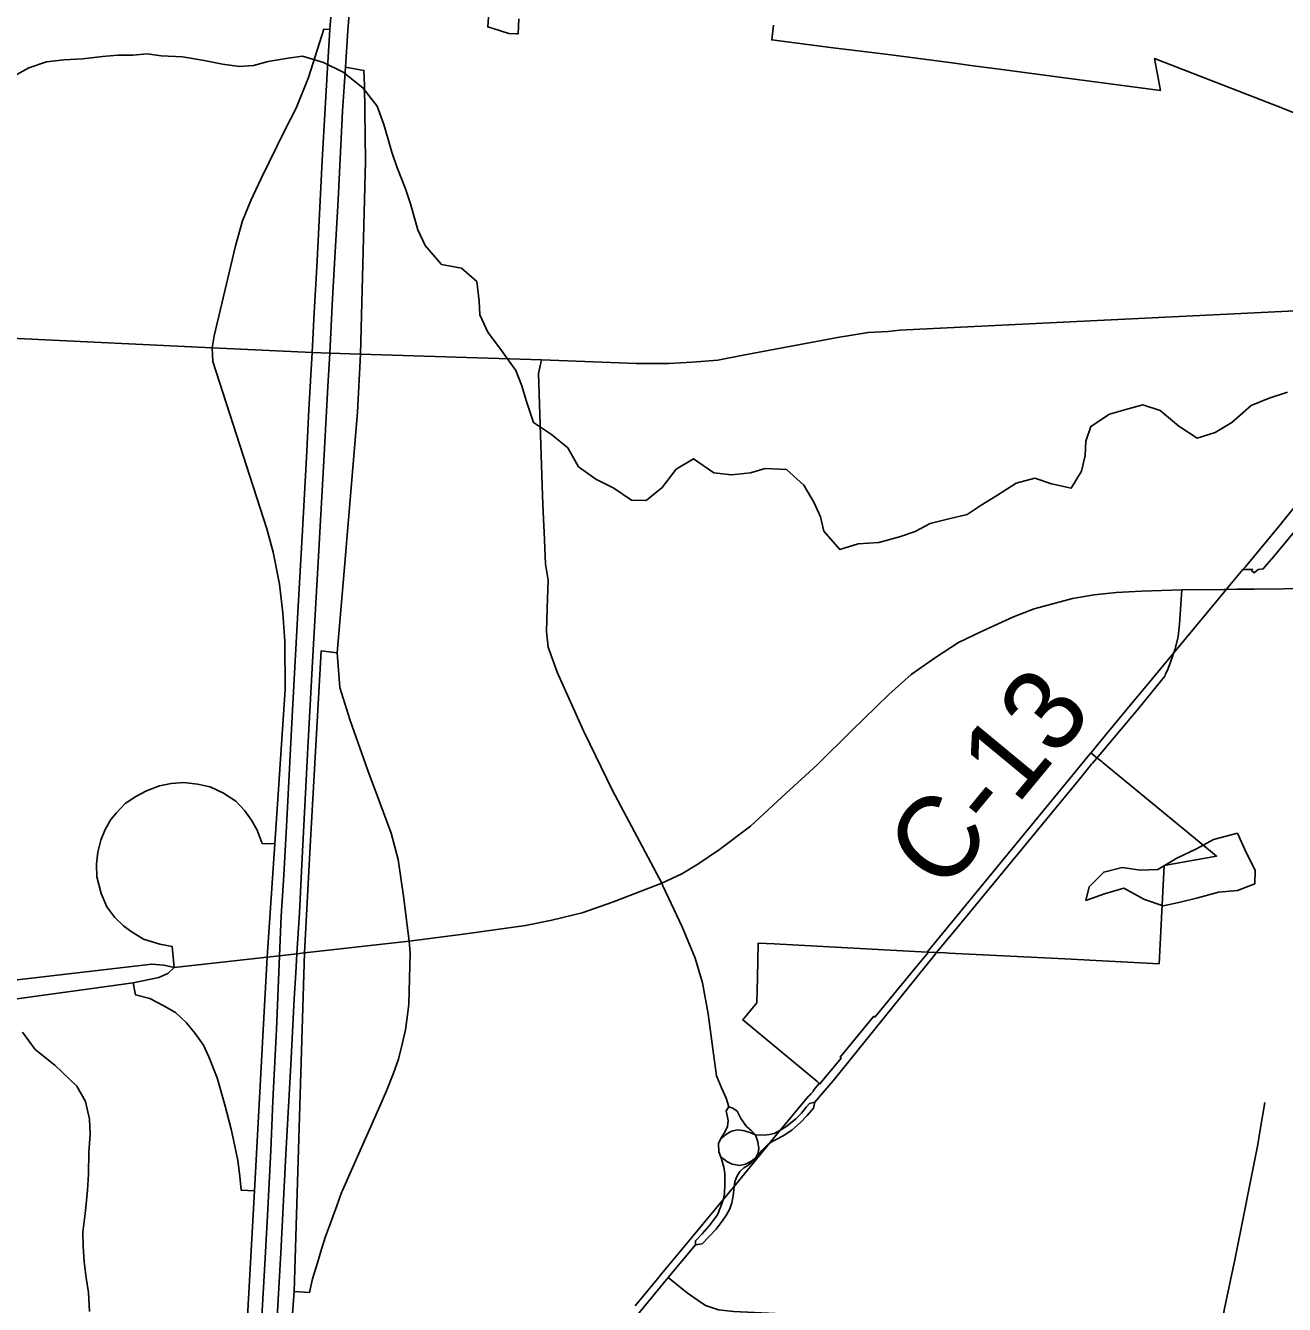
# Model space of a CAD drawing. Extents: x 114604 to 551442, y 316898 to 567001.
# Drawn here: x 213125 to 217757, y 451213 to 455918 of the extents above; entities that cross this region are included whole.
import ezdxf

# ---------------------------------------------------------------- set-up
doc = ezdxf.new("R2010")
doc.units = 0
for name, color, linetype in [('_CIVIL_CONSTRUCTION', 7, 'Continuous'), ('GE_P_Alignment_1000_Cardinal_Points', 7, 'Continuous'), ('GE_P_Alignment_100_Stations', 7, 'Continuous'), ('GE_P_Alignment_500_Bearings', 7, 'Continuous'), ('GE_P_Alignment_500_Cardinal_Points', 7, 'Continuous'), ('GE_P_Alignment_500_Stations', 7, 'Continuous'), ('MT_X_Edge_Line', 7, 'Continuous'), ('PM_P_Cells', 7, 'Continuous'), ('PM_P_CL_Double_Solid', 7, 'Continuous')]:
    doc.layers.add(name, color=color, linetype=linetype)

msp = doc.modelspace()

# ---------------------------------------------------------------- linework, layer by layer
at = {"layer": '_CIVIL_CONSTRUCTION'}
for points in [[(214357.9, 454708.6), (214375.6, 455418.6), (214371.8, 455697.7), (214370.1, 455752.9), (214302, 455765.3)], [(214271.1, 453610.1), (214297.3, 453910.5), (214346.9, 454495.2), (214357.9, 454708.6)], [(214536, 452549.7), (214515.9, 452715.1), (214496.1, 452849.6), (214469.8, 452946.4), (214425.9, 453065.9), (214384.7, 453177.3), (214318.7, 453365.3), (214281.5, 453482.2), (214271.1, 453610.1)], [(213672, 452453.1), (214014.3, 452490.5), (214059.7, 452495.5), (214122.9, 452502.5), (214151.2, 452506.5), (214536, 452549.7)], [(213040.5, 452330), (213520.5, 452396.3), (213615.1, 452416.3), (213648.9, 452430.1), (213672, 452453.1)], [(213072.8, 452404.6), (213589.6, 452465.4), (213634.1, 452461.9), (213672, 452453.1)]]:
    msp.add_lwpolyline(points, dxfattribs=at)
at = {"layer": 'GE_P_Alignment_1000_Cardinal_Points'}
msp.add_line((217667.9, 451856.1), (217684.6, 451956.2), dxfattribs=at)
for points in [[(217522.2, 451097), (217522.8, 451124.2), (217536.1, 451198.4), (217575, 451384), (217658.7, 451801.1), (217667.9, 451856.1)], [(215489.9, 451311.7), (215559.6, 451255.6), (215599.2, 451227.2), (215626.8, 451209.1), (215674.5, 451192.9), (215729.2, 451187), (216576.1, 451146.4), (217522.2, 451097), (218313, 451053.3), (218814.7, 451025.8), (218875.3, 451023.6), (218967.4, 451018.5), (219038.7, 451011.8)]]:
    msp.add_lwpolyline(points, dxfattribs=at)
at = {"layer": 'GE_P_Alignment_100_Stations'}
for points in [[(214828.5, 455948.9), (214825.7, 455913.2), (214872.1, 455898.5), (214903.6, 455889), (214931.8, 455887.7), (214937.2, 455887.5), (214939.7, 455943.3)], [(215876.6, 455919.2), (215870.6, 455865.3), (216086.5, 455837.7), (216288.4, 455812.6), (216308.5, 455810), (216533.9, 455780.9), (216611.1, 455770.4), (216698.8, 455758.6), (216947.7, 455725.4), (217301.1, 455679.2), (217278.7, 455796.5), (217749, 455613.6), (218059.2, 455489.4)], [(215367.5, 451207.5), (215456.5, 451315.2), (215458.9, 451318), (215575.1, 451457.9), (215747.5, 451667), (215885.8, 451834.8), (216005.6, 451979.1), (216010, 451983.3), (216014.3, 451987.7), (216022.3, 451996.9), (216025.6, 452003.2), (216045, 452026.6), (216047.7, 452024.3), (216126, 452119.7), (216122.1, 452122.9), (216246.1, 452273.4), (216249.9, 452270.2), (216398.3, 452450.4), (216446.8, 452509.3), (216478.2, 452508.1), (216509.3, 452506.5), (216521.6, 452505.9), (216949.1, 452484.2), (217296.2, 452466.6), (217314, 452827.5), (217507, 452862.4), (217505.1, 452864), (217089.9, 453205.9), (217086.3, 453208.8), (217066.9, 453224.3), (217044.3, 453242.1), (217045, 453243), (217047.9, 453246.6), (217103.4, 453314.1), (217196.7, 453426.4), (217229.4, 453465.9), (217515.5, 453810), (217567.2, 453872.2), (217604.1, 453916.7), (217639.5, 453917.4), (217635.7, 453912.8), (217645.1, 453905.1), (217660.2, 453917.1), (217678.5, 453919.1), (217684.6, 453926.4), (217716.1, 453964.1), (217974.3, 454273.5)], [(217808.1, 454164.6), (217749.8, 454092), (217746.9, 454088.5), (217611.6, 453925.6), (217604.1, 453916.7), (217567.2, 453872.2), (217515.5, 453810), (217229.4, 453465.9), (217196.7, 453426.4), (217103.4, 453314.1), (217047.9, 453246.6), (217044.3, 453242.1), (216977.8, 453161.1), (216809, 452955.6), (216442.1, 452509.5), (215879.8, 452539.4), (215820.5, 452542.6), (215818, 452415.9), (215815.7, 452322.6), (215764, 452260.1), (216036, 452034.1), (216045, 452026.6), (216025.6, 452003.2), (216022.3, 451996.9), (216014.3, 451987.7), (216010, 451983.3), (216005.6, 451979.1), (215885.8, 451834.8), (215747.5, 451667), (215575.1, 451457.9), (215458.9, 451318), (215456.5, 451315.2), (215367.5, 451207.5)]]:
    msp.add_lwpolyline(points, dxfattribs=at)
at = {"layer": 'GE_P_Alignment_500_Bearings'}
for p, q in [((215033.4, 454054.2), (215031.2, 454102.3)), ((217378.9, 453842.5), (217535.4, 453843.8)), ((217645.8, 453844.7), (218197.4, 453849.4)), ((215470.2, 452753.7), (215465.6, 452763.4)), ((216029.1, 451957.5), (216064.6, 451998.7))]:
    msp.add_line(p, q, dxfattribs=at)
for points in [[(215023, 454687.9), (215373.2, 454674.2), (215491.2, 454675), (215578, 454679.1), (215671.7, 454686.8), (215765.3, 454704.8), (216112.1, 454769.8), (216225.7, 454788.9), (216298.6, 454792), (216340.2, 454797.5), (217772.1, 454867.8), (217884, 454876.4), (217972.5, 454887.4), (218055.7, 454906.3), (218144, 454930.3)], [(212958.3, 454772.1), (213096.4, 454766.2), (213811.3, 454732.6), (214179.6, 454715.6), (214244.7, 454712.6), (214357.9, 454708.6), (215023, 454687.9)], [(215031.2, 454102.3), (215027.4, 454187.8), (215011.9, 454637.6), (215023, 454687.9)], [(215178, 453323.9), (215080.9, 453538.9), (215068.1, 453573.9), (215047.6, 453631.4), (215042.2, 453689), (215044.1, 453774.3), (215047.4, 453877.7), (215038.6, 453936.6), (215033.4, 454054.2)], [(214536, 452549.7), (214745.4, 452576.5), (214965, 452607.4), (215061.2, 452626.7), (215172.3, 452654), (215284.6, 452693.2), (215465.6, 452763.4), (215539.6, 452797.1), (215599, 452833.3), (215678, 452886.8), (215792.7, 452972.5), (215923, 453094), (216037.5, 453198.1), (216165.1, 453324.9), (216300.6, 453457.1), (216383.5, 453530.5), (216473.2, 453593.4), (216557.5, 453648.4), (216644.7, 453690.1), (216759.6, 453742.6), (216836.2, 453772.3), (216976.3, 453810.4), (217057.1, 453824.2), (217137.8, 453832.8), (217230.5, 453837.4), (217378.9, 453842.5)], [(217355.8, 453629.7), (217366.2, 453670.8), (217370.5, 453715.4), (217378.9, 453842.5)], [(217535.4, 453843.8), (217582.4, 453844.2), (217635.4, 453844.6)], [(217635.4, 453844.6), (217640.7, 453844.6), (217645.8, 453844.7)], [(217318.3, 453529), (217320.3, 453533.8), (217328.3, 453552.9), (217339, 453579.2), (217354.4, 453624.6), (217355.8, 453629.7)], [(217047.3, 453200.5), (217050.8, 453204.7), (217064.6, 453221.4), (217220.7, 453407.3), (217316.4, 453524.2), (217318.3, 453529)], [(215465.6, 452763.4), (215284.6, 453104.2), (215180.2, 453319), (215178, 453323.9)], [(216468.7, 452497.8), (216475.4, 452506.1), (216549.5, 452596.2), (217002.3, 453146), (217047.3, 453200.5)], [(215667.2, 452054), (215656.4, 452135.1), (215636.8, 452282), (215616.1, 452395.9), (215588.8, 452486.7), (215541.2, 452602.1), (215470.2, 452753.7)], [(216064.6, 451998.7), (216096.7, 452035.7), (216468.7, 452497.8)], [(215712, 451939.9), (215702.3, 451971.6), (215685.9, 452009.7), (215667.2, 452054)], [(215680.3, 451818.7), (215687.2, 451830.2), (215698.2, 451847.4), (215707.1, 451867.6), (215710.3, 451889.9), (215702.8, 451925.6), (215712, 451939.9)], [(215811, 451837.5), (215794.2, 451852.8), (215777.7, 451868.3), (215757.1, 451897.3), (215743.2, 451924), (215726.7, 451934.8), (215712, 451939.9)], [(215811, 451837.5), (215842.8, 451836.3), (215862.1, 451838.4), (215879.2, 451842.4), (215900.5, 451852.8), (215921.7, 451866), (215939.8, 451879.6), (215958.8, 451895.8), (215979.5, 451917.2), (215997.5, 451939), (216009.6, 451952.8), (216029.1, 451957.5)], [(215811.8, 451752.9), (215833.7, 451779.9), (215856.2, 451801.7), (215873.9, 451814), (215886.8, 451820.6), (215912.4, 451833.4), (215943.9, 451854.5), (215975.8, 451882.9), (216000.4, 451907.8), (216023.4, 451935), (216029.1, 451957.5)], [(215680.3, 451818.7), (215699, 451836.5), (215714.9, 451847.5), (215727, 451852.2), (215744.6, 451855.5), (215764.5, 451853.7), (215787.4, 451846.7), (215811, 451837.5)], [(215811.8, 451752.9), (215820.6, 451770.4), (215823.1, 451786.3), (215819, 451811), (215811, 451837.5)], [(215682.1, 451758.9), (215676.3, 451774.6), (215675, 451804.8), (215680.3, 451818.7)], [(215589.8, 451432.9), (215589.8, 451447.4), (215613.9, 451472.8), (215640.2, 451502.9), (215670.6, 451543), (215690.3, 451593.2), (215696.1, 451619.8), (215697.4, 451657.3), (215697.7, 451694.3), (215693.9, 451718.7), (215685.8, 451749.1), (215682.1, 451758.9)], [(215589.8, 451432.9), (215614.1, 451435.6), (215665.3, 451490.6), (215687.7, 451519.7), (215704, 451542.7), (215716.1, 451565.5), (215723.4, 451587.4), (215729, 451612.4), (215732.7, 451646.1), (215734.9, 451664.3), (215742.3, 451684.2), (215753.1, 451701.9), (215767.1, 451715.9), (215782.2, 451724.9), (215797.7, 451736.1), (215811.8, 451752.9)], [(215811.8, 451752.9), (215793.4, 451739.1), (215773.9, 451729.6), (215752.6, 451724.2), (215724.9, 451728.8), (215704.9, 451738.6), (215692.8, 451748.8), (215682.1, 451758.9)], [(215186, 450944.2), (215223.1, 450989.1), (215489.9, 451311.7), (215589.8, 451432.9)]]:
    msp.add_lwpolyline(points, dxfattribs=at)
at = {"layer": 'GE_P_Alignment_500_Cardinal_Points'}
msp.add_line((214002, 452267.6), (213966.8, 451630.7), dxfattribs=at)
for points in [[(214245, 455903.8), (214221.9, 455904.6), (214166.3, 455726.3), (214120.3, 455614), (214079.2, 455533.1), (213992, 455355.6), (213953.6, 455274.6), (213922.9, 455199), (213897.6, 455107.7)], [(213897.6, 455107.7), (213819.3, 454776.7), (213811.3, 454732.6)], [(213811.3, 454732.6), (213814.4, 454682.3), (214012.3, 454066.9), (214035.7, 453980.6), (214059.3, 453862.4), (214071.2, 453756), (214079, 453653.1), (214080.3, 453475.6), (214042.2, 452907.5)], [(214018.5, 450424.3), (214050.8, 450423.2), (214113.1, 451261.2), (214151.2, 452506.5), (214172.6, 452898.5), (214213.2, 453617.7), (214271.1, 453610.1)], [(213672, 452453.1), (213664, 452530.1), (213619.5, 452538), (213558.7, 452557.4), (213514.1, 452585.1), (213485.7, 452606.6), (213453, 452636.3), (213424.5, 452675.6), (213403.1, 452724.7), (213387.7, 452786.2), (213385.6, 452832.7), (213390.6, 452877.6), (213401.7, 452920.8), (213418.1, 452960.5), (213438.9, 452996.6), (213459.8, 453022.3), (213492.1, 453055.9), (213530.6, 453081.7), (213570.1, 453103.1), (213617.4, 453121), (213661.3, 453130.1), (213707.9, 453133.1), (213757.2, 453127.3), (213803.8, 453117.1), (213853.2, 453094.6), (213898.3, 453065), (213932, 453029.2), (213956.8, 452995.1), (213977.4, 452957.5), (213995.2, 452909.2), (214042.2, 452907.5)], [(214042.2, 452907.5), (214014.3, 452490.5), (214002, 452267.6)], [(214428.7, 451942.6), (214453.6, 451998.8), (214479.2, 452064.2), (214497.1, 452115.6), (214510.6, 452171.3), (214523.3, 452223.5), (214530.7, 452279.2), (214534.8, 452317.5), (214539.7, 452506.1), (214536, 452549.7)], [(213520.5, 452396.3), (213530, 452351.9), (213582.3, 452338.7), (213631.8, 452313.3), (213676.3, 452287.2), (213717.3, 452249.6), (213749.1, 452209.8), (213780.1, 452167.1), (213799.7, 452123.6), (213829.6, 452047.4), (213858.2, 451947.5), (213881, 451858.2), (213893.6, 451801.9), (213905.5, 451742.6), (213913.7, 451685.5), (213918.4, 451633.3), (213966.8, 451630.7)], [(214292.4, 451635.1), (214313.4, 451682.2), (214428.7, 451942.6)], [(213966.8, 451630.7), (213915.8, 450706.8), (213966.8, 450702.5)], [(214113.1, 451261.2), (214169.5, 451257), (214180.5, 451307.5), (214199.2, 451366.7), (214213.6, 451416.4), (214228, 451463.4), (214243.4, 451502.6), (214256.2, 451539.3), (214269.8, 451575.9), (214287.7, 451624.7), (214292.4, 451635.1)]]:
    msp.add_lwpolyline(points, dxfattribs=at)
at = {"layer": 'GE_P_Alignment_500_Stations'}
for points in [[(214245, 455903.8), (214264.5, 456141.1), (214290.9, 456387.9), (214319.7, 456623.6), (214352.9, 456853), (214390.6, 457088.4), (214422.8, 457285.8), (214445.4, 457428.2), (214465.5, 457536.6), (214513.4, 457750.3), (214581, 458028), (214637.4, 458241.8), (214680.6, 458394.1)], [(214302, 455765.3), (214310.3, 455899.9), (214326, 456086.3), (214345.5, 456283.3), (214369, 456483.2), (214395.8, 456693.4), (214424, 456883), (214464.3, 457124.7), (214494.3, 457285.2)], [(214003.6, 451339), (214015.2, 451540.5), (214027, 451779.1), (214035.4, 451962.8), (214048.4, 452225.2), (214059.7, 452495.5), (214065.9, 452641.1), (214075.8, 452792.5), (214085.9, 452994.9), (214107.3, 453399.5), (214126.5, 453759.7), (214144.7, 454082.6), (214159.8, 454351.9), (214167.6, 454505.1), (214179.6, 454715.6), (214187, 454861.6), (214197.5, 455052.4), (214216.2, 455421.3), (214234.3, 455741.8), (214245, 455903.8)], [(214119.1, 452433.2), (214122.9, 452502.5), (214132.8, 452654), (214142.9, 452856.4), (214164.2, 453260.9), (214183.4, 453621.2), (214201.7, 453944), (214222.6, 454316.8), (214236.9, 454590.4), (214244.7, 454712.6), (214254.5, 454913.9), (214274.9, 455276.7), (214291.2, 455603.3), (214302, 455765.3)], [(214032.7, 450689.7), (214032.9, 450695), (214042.6, 450994.1), (214053.5, 451209.8), (214064.6, 451403), (214083.1, 451765.7), (214101.3, 452094.2), (214113.9, 452337.3), (214119.1, 452433.2)], [(213914.2, 449904.1), (213930.8, 450166.3), (213950.2, 450429), (213966.8, 450702.5), (214003.6, 451339)]]:
    msp.add_lwpolyline(points, dxfattribs=at)
at = {"layer": 'MT_X_Edge_Line'}
for points in [[(217583.9, 452946.5), (217496.2, 452923.7), (217432.5, 452889.1), (217360.9, 452854.4), (217291.3, 452813.7), (217227.4, 452811.2), (217159.4, 452820.6), (217091.6, 452804), (217038.1, 452749.5), (217026.5, 452699.3), (217094.2, 452723.9), (217166, 452744.6), (217201.5, 452725.3)], [(217201.5, 452725.3), (217242.3, 452703.2), (217310.4, 452679.8), (217368.2, 452692.3), (217438, 452708.9), (217513.8, 452729.6), (217583.7, 452736.2), (217647.4, 452760.8), (217649, 452810.9), (217614.4, 452878.7), (217583.9, 452946.5)]]:
    msp.add_lwpolyline(points, dxfattribs=at)
at = {"layer": 'PM_P_Cells'}
for points in [[(214825.3, 454790.1), (214796.8, 454853.9), (214794.4, 454903.9), (214785.8, 454975.9), (214729.4, 455025.5), (214655.4, 455038.8), (214594.9, 455108.4), (214568.4, 455166.2), (214541.6, 455262), (214523.2, 455317.9), (214490.6, 455397.7), (214472.2, 455451.6), (214457.7, 455503.5), (214443.3, 455553.5), (214418.8, 455621.3), (214366.3, 455688.9), (214293.9, 455746.4), (214221.7, 455781.8), (214143.5, 455805.1), (214091.6, 455798.6), (214017.8, 455786), (213964, 455771.5), (213912.1, 455767), (213850.1, 455776.5), (213782, 455789.9), (213702, 455803.2), (213624, 455806.5), (213572, 455814), (213520.1, 455809.6), (213464.2, 455809.1), (213408.3, 455804.6), (213336.4, 455795.9), (213266.5, 455791.3), (213202.6, 455784.8), (213136.9, 455762.2), (213071.2, 455725.5)], [(217768.2, 454569.7), (217700.5, 454547.1), (217634.8, 454520.5), (217563.4, 454457.8), (217501.7, 454421.2), (217436, 454400.6), (217367.7, 454444.1), (217299.3, 454501.5), (217235.2, 454523), (217181.3, 454508.5), (217113.6, 454487.9), (217044, 454443.2), (217026.5, 454389), (217022.9, 454336.9), (217009.4, 454278.8), (216972, 454216.4), (216899.9, 454231.8), (216837.8, 454253.2), (216770, 454234.6), (216700.4, 454190), (216640.8, 454153.4), (216589.1, 454118.9), (216517.4, 454102.3), (216453.5, 454085.7), (216397.9, 454057.2), (216340.1, 454036.6), (216264.3, 454016), (216188.4, 454011.3), (216120.7, 453990.7), (216062.2, 454058.2), (216049.8, 454110.2), (216025.3, 454164), (215988.8, 454227.7), (215924.4, 454285.2), (215846.5, 454288.5), (215792.7, 454272.1), (215722.8, 454265.4), (215656.8, 454272.9), (215582.4, 454324.3), (215518.8, 454285.7), (215467.4, 454219.1), (215407.9, 454170.6), (215353.9, 454172.1), (215289.6, 454215.6), (215223.4, 454249), (215159.1, 454294.5), (215120.6, 454364.2), (215060.2, 454413.7), (214993.9, 454457.2), (214967.2, 454539.1), (214950.8, 454593), (214928.4, 454648.8), (214875.8, 454722.4), (214825.3, 454790.1)], [(213360.6, 451187.4), (213356.1, 451257.4), (213347.6, 451311.4), (213341.1, 451369.4), (213336.7, 451427.5), (213336.2, 451479.5), (213345.6, 451557.7), (213352.9, 451633.8), (213356.4, 451691.9), (213357.8, 451774), (213363.2, 451838.1), (213360.8, 451894.2), (213346.2, 451960.1), (213313.8, 452015.9), (213233.2, 452093.2), (213160.8, 452150.7), (213114.3, 452214.3)]]:
    msp.add_lwpolyline(points, dxfattribs=at)

# ---------------------------------------------------------------- texts
at = {"layer": 'PM_P_CL_Double_Solid'}
msp.add_text('C-13', height=300.01, rotation=50.4044, dxfattribs=at).set_placement((216502.2, 452720.7))

doc.saveas('drawing.dxf')
